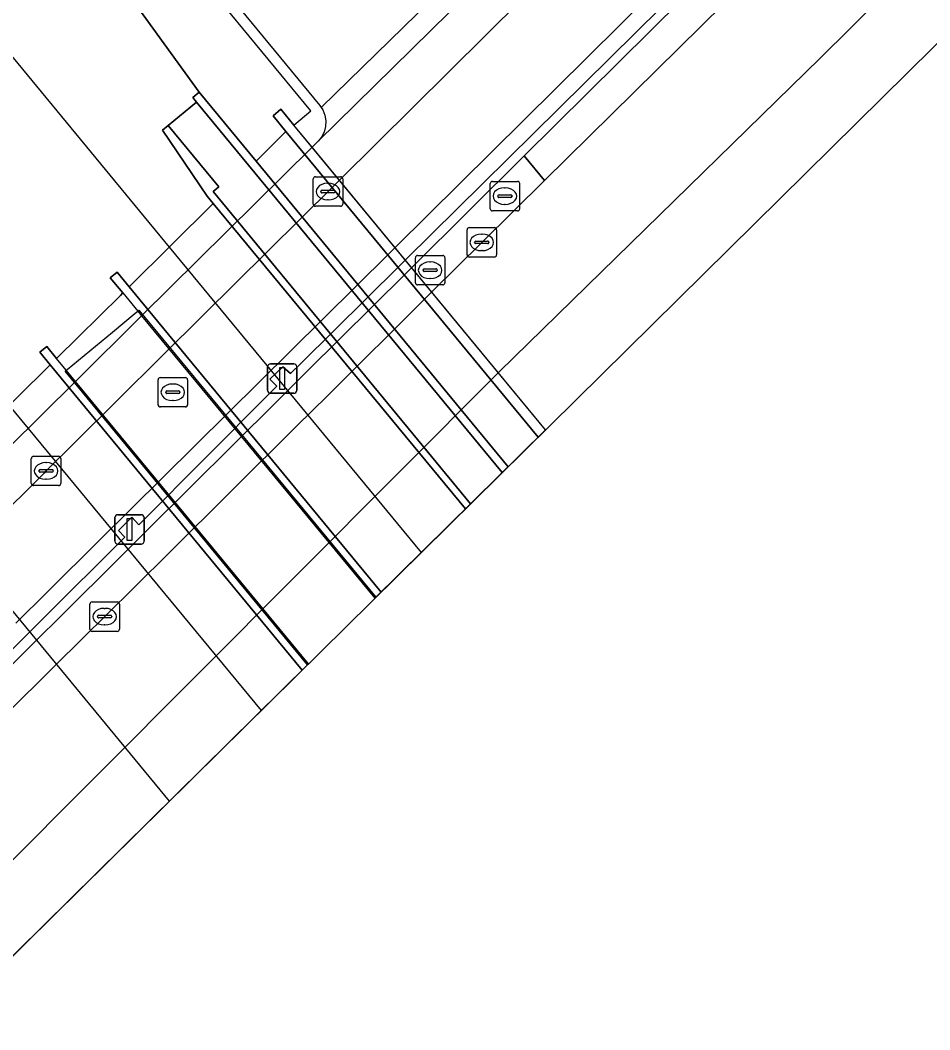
# Model space of a CAD drawing. Extents: x 157320 to 158835, y 386650 to 388491.
# Drawn here: x 158134.8 to 158165.67, y 386650.44 to 386684.69 of the extents above; entities that cross this region are included whole.
import ezdxf

# ---------------------------------------------------------------- set-up
doc = ezdxf.new("R2010")
doc.units = 0
for name, color, linetype in [('IMGEO_Berm_gesloten', 7, 'Continuous'), ('IMGEO_Berm_open', 7, 'Continuous'), ('IMGEO_Dek', 7, 'Continuous'), ('IMGEO_Fietspad_gesloten', 7, 'Continuous'), ('IMGEO_Grasland_overig', 7, 'Continuous'), ('IMGEO_Groenvoorziening', 7, 'Continuous'), ('IMGEO_Hek', 7, 'Continuous'), ('IMGEO_Kolk', 7, 'Continuous'), ('IMGEO_Lichtmast', 7, 'Continuous'), ('IMGEO_Muur', 7, 'Continuous'), ('IMGEO_Rijbaan_regionaal_gesloten', 7, 'Continuous'), ('IMGEO_Rioolput', 7, 'Continuous'), ('IMGEO_Spoor', 7, 'Continuous'), ('IMGEO_Spoorbaan_halfverhard', 7, 'Continuous'), ('IMGEO_Terreindeel_gesloten', 7, 'Continuous'), ('IMGEO_Voetpad_open', 7, 'Continuous')]:
    doc.layers.add(name, color=color, linetype=linetype)

msp = doc.modelspace()

# ---------------------------------------------------------------- linework, layer by layer
at = {"layer": 'IMGEO_Berm_gesloten'}
msp.add_lwpolyline([(158131.21, 386658.056), (158135.914, 386662.715), (158136.984, 386663.775), (158137.67, 386664.454), (158138.75, 386665.525), (158139.819, 386666.585), (158144.169, 386670.899), (158145.238, 386671.959), (158148.559, 386675.253), (158148.797, 386675.489), (158150.468, 386677.147), (158152.593, 386679.247), (158151.906, 386680.081), (158148.113, 386676.317), (158147.875, 386676.081), (158144.555, 386672.786), (158143.487, 386671.726), (158139.138, 386667.41), (158138.069, 386666.349), (158136.304, 386664.596), (158135.235, 386663.535), (158130.538, 386658.873)], dxfattribs=at)
at = {"layer": 'IMGEO_Berm_open'}
msp.add_lwpolyline([(158248.295, 386773.884), (158247.065, 386775.473), (158239.319, 386767.787), (158239.292, 386767.76), (158239.715, 386767.353), (158239.93, 386767.157), (158230.713, 386758.04), (158222.586, 386750), (158151.906, 386680.081), (158152.593, 386679.247), (158162.477, 386688.992), (158180.244, 386706.55), (158197.287, 386723.414), (158214.351, 386740.265), (158224.159, 386750), (158231.417, 386757.203), (158232.079, 386757.861)], close=True, dxfattribs=at)
for points in [[(158221.341, 386750), (158147.552, 386676.997), (158147.313, 386676.761), (158143.989, 386673.472), (158142.919, 386672.413), (158138.564, 386668.105), (158137.494, 386667.046), (158135.725, 386665.295), (158134.654, 386664.236)], [(158133.65, 386662.456), (158135.007, 386663.811), (158136.073, 386664.875), (158137.834, 386666.634), (158138.349, 386667.149), (158138.136, 386667.379), (158138.589, 386667.831), (158138.831, 386667.569), (158138.927, 386667.666), (158143.251, 386672.011), (158143.508, 386672.27), (158143.279, 386672.504), (158143.712, 386672.932), (158143.978, 386672.706), (158144.332, 386673.056), (158147.661, 386676.341), (158147.899, 386676.576), (158166.051, 386694.498)]]:
    msp.add_lwpolyline(points, dxfattribs=at)
at = {"layer": 'IMGEO_Dek'}
msp.add_lwpolyline([(158132.002, 386650.439), (158144.586, 386662.854), (158136.676, 386672.435), (158136.366, 386672.81), (158136.394, 386672.832), (158137.165, 386673.469), (158137.936, 386674.106), (158138.707, 386674.742), (158138.796, 386674.815), (158138.925, 386674.659), (158146.837, 386665.075), (158152.629, 386670.789), (158144.092, 386681.13), (158143.652, 386681.663), (158143.382, 386681.44), (158143.822, 386680.907), (158142.805, 386679.901), (158140.872, 386682.242), (158140.656, 386682.064), (158140.786, 386681.907), (158139.83, 386681.117), (158139.636, 386680.957), (158141.148, 386678.72), (158141.355, 386678.468), (158138.5, 386675.645), (158138.093, 386676.138), (158137.861, 386675.947), (158138.285, 386675.433), (158138.204, 386675.352), (158137.49, 386674.646), (158136.776, 386673.94), (158136.062, 386673.235), (158136.036, 386673.209), (158135.702, 386673.614), (158135.471, 386673.423), (158135.822, 386672.998), (158124.541, 386661.845)], dxfattribs=at)
at = {"layer": 'IMGEO_Fietspad_gesloten'}
for points in [[(158134.654, 386664.236), (158135.725, 386665.295), (158137.494, 386667.046), (158138.564, 386668.105), (158142.919, 386672.413), (158143.989, 386673.472), (158147.313, 386676.761), (158147.552, 386676.997), (158221.341, 386750)], [(158159.233, 386692.731), (158145.663, 386679.284), (158145.425, 386679.048), (158142.102, 386675.756), (158141.033, 386674.697), (158136.681, 386670.385), (158135.683, 386669.396), (158135.611, 386669.325), (158133.839, 386667.573)]]:
    msp.add_lwpolyline(points, dxfattribs=at)
at = {"layer": 'IMGEO_Grasland_overig'}
msp.add_lwpolyline([(158152.379, 386670.543), (158143.822, 386680.907), (158142.805, 386679.901), (158151.361, 386669.538)], close=True, dxfattribs=at)
at = {"layer": 'IMGEO_Groenvoorziening'}
for points in [[(158131.847, 386693.862), (158136.609, 386688.063), (158138.122, 386686.066), (158140.872, 386682.242), (158142.805, 386679.901), (158143.822, 386680.907), (158143.382, 386681.44), (158143.652, 386681.663), (158144.092, 386681.13), (158144.671, 386681.608), (158139.675, 386687.658), (158139.868, 386687.817), (158139.945, 386687.881), (158143.445, 386691.223), (158140.754, 386697.316), (158138.549, 386697.029), (158134.255, 386695.873), (158132.925, 386695.515), (158130.811, 386697.849), (158118.38, 386712.071), (158117.481, 386711.243), (158122.292, 386705.401), (158131.386, 386694.424)], [(158159.409, 386695.771), (158155.746, 386699.621), (158152.239, 386699.355), (158151.555, 386698.723), (158143.445, 386691.223), (158139.945, 386687.881), (158144.973, 386681.791), (158145.017, 386681.725)]]:
    msp.add_lwpolyline(points, close=True, dxfattribs=at)
at = {"layer": 'IMGEO_Hek'}
for points in [[(158117.495, 386711.182), (158122.292, 386705.401), (158131.386, 386694.424), (158131.847, 386693.862), (158136.609, 386688.063), (158138.122, 386686.066), (158140.872, 386682.242)], [(158151.361, 386669.538), (158142.805, 386679.901), (158140.872, 386682.242)]]:
    msp.add_lwpolyline(points, dxfattribs=at)
at = {"layer": 'IMGEO_Kolk'}
for p, q in [((158144.745, 386678.447), (158144.745, 386679.299)), ((158144.82, 386679.373), (158145.672, 386679.373)), ((158145.233, 386679.153), (158145.258, 386679.153)), ((158145.746, 386679.299), (158145.746, 386678.447)), ((158145.004, 386678.867), (158145.004, 386678.879)), ((158145.442, 386678.83), (158145.044, 386678.83)), ((158145.047, 386678.916), (158145.445, 386678.916)), ((158145.488, 386678.879), (158145.488, 386678.867)), ((158145.256, 386678.593), (158145.231, 386678.593)), ((158145.672, 386678.373), (158144.82, 386678.373)), ((158149.966, 386676.722), (158149.966, 386677.574)), ((158150.041, 386677.648), (158150.893, 386677.648)), ((158150.454, 386677.428), (158150.479, 386677.428)), ((158150.967, 386677.574), (158150.967, 386676.722)), ((158150.225, 386677.142), (158150.225, 386677.154)), ((158150.663, 386677.105), (158150.265, 386677.105)), ((158150.268, 386677.191), (158150.666, 386677.191)), ((158150.709, 386677.154), (158150.709, 386677.142)), ((158150.477, 386676.868), (158150.452, 386676.868)), ((158150.893, 386676.648), (158150.041, 386676.648)), ((158135.256, 386669.897), (158136.108, 386669.897)), ((158135.181, 386668.971), (158135.181, 386669.823)), ((158135.669, 386669.677), (158135.694, 386669.677)), ((158136.182, 386669.823), (158136.182, 386668.971)), ((158135.44, 386669.391), (158135.44, 386669.403)), ((158135.878, 386669.354), (158135.48, 386669.354)), ((158135.483, 386669.44), (158135.881, 386669.44)), ((158135.924, 386669.403), (158135.924, 386669.391)), ((158136.108, 386668.897), (158135.256, 386668.897)), ((158135.692, 386669.117), (158135.667, 386669.117)), ((158137.168, 386664.029), (158137.168, 386664.881)), ((158137.243, 386664.955), (158138.095, 386664.955)), ((158137.656, 386664.735), (158137.681, 386664.735)), ((158138.169, 386664.881), (158138.169, 386664.029)), ((158137.427, 386664.449), (158137.427, 386664.461)), ((158137.865, 386664.412), (158137.467, 386664.412)), ((158137.47, 386664.498), (158137.868, 386664.498)), ((158137.911, 386664.461), (158137.911, 386664.449)), ((158137.679, 386664.175), (158137.654, 386664.175)), ((158138.095, 386663.955), (158137.243, 386663.955))]:
    msp.add_line(p, q, dxfattribs=at)
for points in [[(158144.745, 386678.447), (158144.745, 386679.299)], [(158144.82, 386679.373), (158145.672, 386679.373)], [(158145.746, 386679.299), (158145.746, 386678.447)], [(158145.672, 386678.373), (158144.82, 386678.373)], [(158149.966, 386676.722), (158149.966, 386677.574)], [(158150.041, 386677.648), (158150.893, 386677.648)], [(158150.967, 386677.574), (158150.967, 386676.722)], [(158150.893, 386676.648), (158150.041, 386676.648)], [(158135.256, 386669.897), (158136.108, 386669.897)], [(158135.181, 386668.971), (158135.181, 386669.823)], [(158136.182, 386669.823), (158136.182, 386668.971)], [(158136.108, 386668.897), (158135.256, 386668.897)], [(158137.168, 386664.029), (158137.168, 386664.881)], [(158137.243, 386664.955), (158138.095, 386664.955)], [(158138.169, 386664.881), (158138.169, 386664.029)], [(158138.095, 386663.955), (158137.243, 386663.955)]]:
    msp.add_lwpolyline(points, dxfattribs=at)
for centre, radius, start, end in [((158144.822, 386679.297), 0.0765, 91.552, 178.448), ((158144.822, 386679.297), 0.0765, 91.552, 178.448), ((158145.67, 386679.297), 0.0765, 1.552, 88.448), ((158145.67, 386679.297), 0.0765, 1.552, 88.448), ((158145.044, 386678.876), 0.0403, 85.8775, 175.7526), ((158145.041, 386678.866), 0.0366, 178.938, 274.7102), ((158145.445, 386678.873), 0.043, 264.8664, 352.4533), ((158145.449, 386678.878), 0.0386, 1.7309, 96.639), ((158144.822, 386678.449), 0.0765, 181.552, 268.448), ((158144.822, 386678.449), 0.0765, 181.552, 268.448), ((158145.67, 386678.449), 0.0765, 271.552, 358.448), ((158145.67, 386678.449), 0.0765, 271.552, 358.448), ((158150.043, 386677.572), 0.0765, 91.552, 178.448), ((158150.043, 386677.572), 0.0765, 91.552, 178.448), ((158150.891, 386677.572), 0.0765, 1.552, 88.448), ((158150.891, 386677.572), 0.0765, 1.552, 88.448), ((158150.265, 386677.151), 0.0403, 85.8775, 175.7526), ((158150.262, 386677.141), 0.0366, 178.938, 274.7102), ((158150.666, 386677.148), 0.043, 264.8664, 352.4533), ((158150.67, 386677.153), 0.0386, 1.7309, 96.639), ((158150.043, 386676.724), 0.0765, 181.552, 268.448), ((158150.043, 386676.724), 0.0765, 181.552, 268.448), ((158150.891, 386676.724), 0.0765, 271.552, 358.448), ((158150.891, 386676.724), 0.0765, 271.552, 358.448), ((158135.258, 386669.821), 0.0765, 91.552, 178.448), ((158135.258, 386669.821), 0.0765, 91.552, 178.448), ((158136.106, 386669.821), 0.0765, 1.552, 88.448), ((158136.106, 386669.821), 0.0765, 1.552, 88.448), ((158135.48, 386669.4), 0.0403, 85.8775, 175.7526), ((158135.477, 386669.39), 0.0366, 178.938, 274.7102), ((158135.881, 386669.397), 0.043, 264.8664, 352.4533), ((158135.885, 386669.402), 0.0386, 1.7309, 96.639), ((158135.258, 386668.973), 0.0765, 181.552, 268.448), ((158135.258, 386668.973), 0.0765, 181.552, 268.448), ((158136.106, 386668.973), 0.0765, 271.552, 358.448), ((158136.106, 386668.973), 0.0765, 271.552, 358.448), ((158137.245, 386664.879), 0.0765, 91.552, 178.448), ((158137.245, 386664.879), 0.0765, 91.552, 178.448), ((158138.093, 386664.879), 0.0765, 1.552, 88.448), ((158138.093, 386664.879), 0.0765, 1.552, 88.448), ((158137.467, 386664.458), 0.0403, 85.8775, 175.7526), ((158137.464, 386664.448), 0.0366, 178.938, 274.7102), ((158137.868, 386664.455), 0.043, 264.8664, 352.4533), ((158137.872, 386664.46), 0.0386, 1.7309, 96.639), ((158137.245, 386664.031), 0.0765, 181.552, 268.448), ((158137.245, 386664.031), 0.0765, 181.552, 268.448), ((158138.093, 386664.031), 0.0765, 271.552, 358.448), ((158138.093, 386664.031), 0.0765, 271.552, 358.448)]:
    msp.add_arc(centre, radius, start, end, dxfattribs=at)
for centre, major_axis, ratio, start_param, end_param in [((158145.232, 386678.873), (-0.387, 0.002), 0.722429, 4.712389, 7.853982), ((158145.257, 386678.873), (-0.39, 0.002), 0.717154, 1.570796, 4.712389), ((158150.453, 386677.148), (-0.387, 0.002), 0.722429, 4.712389, 7.853982), ((158150.478, 386677.148), (-0.39, 0.002), 0.717154, 1.570796, 4.712389), ((158135.668, 386669.397), (-0.387, 0.002), 0.722429, 4.712389, 7.853982), ((158135.693, 386669.397), (-0.39, 0.002), 0.717154, 1.570796, 4.712389), ((158137.655, 386664.455), (-0.387, 0.002), 0.722429, 4.712389, 7.853982), ((158137.68, 386664.455), (-0.39, 0.002), 0.717154, 1.570796, 4.712389)]:
    msp.add_ellipse(centre, major_axis=major_axis, ratio=ratio, start_param=start_param, end_param=end_param, dxfattribs=at)
at = {"layer": 'IMGEO_Lichtmast'}
for p, q in [((158143.297, 386673.029), (158144.087, 386673.029)), ((158144.087, 386673.029), (158143.297, 386673.029)), ((158143.197, 386672.129), (158143.197, 386672.929)), ((158143.197, 386672.929), (158143.197, 386672.129)), ((158144.187, 386672.929), (158144.187, 386672.129)), ((158144.187, 386672.129), (158144.187, 386672.929)), ((158144.087, 386672.029), (158143.297, 386672.029)), ((158143.297, 386672.029), (158144.087, 386672.029)), ((158138.018, 386667.011), (158138.018, 386667.811)), ((158138.018, 386667.811), (158138.018, 386667.011)), ((158138.118, 386667.911), (158138.908, 386667.911)), ((158138.908, 386667.911), (158138.118, 386667.911)), ((158139.008, 386667.811), (158139.008, 386667.011)), ((158139.008, 386667.011), (158139.008, 386667.811)), ((158138.908, 386666.911), (158138.118, 386666.911)), ((158138.118, 386666.911), (158138.908, 386666.911))]:
    msp.add_line(p, q, dxfattribs=at)
for points in [[(158143.617, 386672.904), (158143.767, 386672.904), (158143.767, 386672.154), (158143.617, 386672.154), (158143.617, 386672.904)], [(158138.438, 386667.786), (158138.588, 386667.786), (158138.588, 386667.036), (158138.438, 386667.036), (158138.438, 386667.786)]]:
    msp.add_lwpolyline(points, dxfattribs=at)
for centre, start, end in [((158143.297, 386672.929), 90, 180), ((158143.297, 386672.929), 90, 180), ((158144.087, 386672.929), 0, 90), ((158144.087, 386672.929), 360, 90), ((158143.297, 386672.129), 180, 270), ((158143.297, 386672.129), 180, 270), ((158144.087, 386672.129), 270, 0), ((158144.087, 386672.129), 270, 0), ((158138.118, 386667.811), 90, 180), ((158138.118, 386667.811), 90, 180), ((158138.908, 386667.811), 0, 90), ((158138.908, 386667.811), 360, 90), ((158138.118, 386667.011), 180, 270), ((158138.118, 386667.011), 180, 270), ((158138.908, 386667.011), 270, 0), ((158138.908, 386667.011), 270, 0)]:
    msp.add_arc(centre, 0.1, start, end, dxfattribs=at)
at = {"layer": 'IMGEO_Muur'}
for points in [[(158130.538, 386658.873), (158135.235, 386663.535), (158136.304, 386664.596), (158138.069, 386666.349), (158139.138, 386667.41), (158143.487, 386671.726), (158144.555, 386672.786), (158147.875, 386676.081), (158148.113, 386676.317), (158151.906, 386680.081), (158222.586, 386750)], [(158166.051, 386694.498), (158147.899, 386676.576), (158147.661, 386676.341), (158144.332, 386673.056), (158143.978, 386672.706), (158143.712, 386672.932), (158143.279, 386672.504), (158143.508, 386672.27), (158143.251, 386672.011), (158138.927, 386667.666), (158138.831, 386667.569), (158138.589, 386667.831), (158138.136, 386667.379), (158138.349, 386667.149), (158137.834, 386666.634), (158136.073, 386664.875), (158135.007, 386663.811), (158133.65, 386662.456)]]:
    msp.add_lwpolyline(points, dxfattribs=at)
for points in [[(158151.361, 386669.538), (158142.805, 386679.901), (158140.872, 386682.242), (158140.656, 386682.064), (158140.786, 386681.907), (158151.161, 386669.341)], [(158152.629, 386670.789), (158144.711, 386680.38), (158144.092, 386681.13), (158143.652, 386681.663), (158143.382, 386681.44), (158143.822, 386680.907), (158152.379, 386670.543)], [(158150.089, 386668.283), (158141.349, 386678.869), (158141.549, 386679.035), (158139.83, 386681.117), (158139.636, 386680.957), (158141.148, 386678.72), (158141.355, 386678.468), (158149.91, 386668.106)], [(158147.052, 386665.287), (158138.5, 386675.645), (158138.093, 386676.138), (158137.861, 386675.947), (158138.285, 386675.433), (158138.796, 386674.815), (158138.834, 386674.847), (158146.873, 386665.11)], [(158144.55, 386662.819), (158136.328, 386672.778), (158136.366, 386672.81), (158136.036, 386673.209), (158135.702, 386673.614), (158135.471, 386673.423), (158135.822, 386672.998), (158144.371, 386662.642)]]:
    msp.add_lwpolyline(points, close=True, dxfattribs=at)
at = {"layer": 'IMGEO_Rijbaan_regionaal_gesloten'}
msp.add_lwpolyline([(158130.556, 386652.21), (158132.002, 386650.439), (158312.159, 386828.179), (158348.917, 386864.83), (158347.338, 386866.652), (158335.714, 386855.078), (158320.475, 386840.246), (158286.694, 386806.822), (158261.924, 386782.315), (158241.47, 386762.076), (158200.321, 386721.363), (158181.844, 386703.082), (158161.945, 386683.393), (158151.056, 386672.76)], close=True, dxfattribs=at)
msp.add_lwpolyline([(158197.287, 386723.414), (158180.244, 386706.55), (158162.477, 386688.992), (158152.593, 386679.247), (158150.468, 386677.147), (158148.797, 386675.489), (158148.559, 386675.253), (158145.238, 386671.959), (158144.169, 386670.899), (158139.819, 386666.585), (158138.75, 386665.525), (158137.67, 386664.454), (158136.984, 386663.775), (158135.914, 386662.715), (158131.21, 386658.056), (158130.14, 386656.996), (158128.21, 386655.084), (158130.556, 386652.21), (158151.056, 386672.76), (158161.945, 386683.393), (158181.844, 386703.082), (158200.321, 386721.363)], dxfattribs=at)
at = {"layer": 'IMGEO_Rioolput'}
for p, q in [((158150.751, 386678.291), (158150.751, 386679.143)), ((158150.826, 386679.217), (158151.678, 386679.217)), ((158151.752, 386679.143), (158151.752, 386678.291)), ((158151.053, 386678.76), (158151.451, 386678.76)), ((158151.239, 386678.997), (158151.264, 386678.997)), ((158151.01, 386678.711), (158151.01, 386678.723)), ((158151.448, 386678.674), (158151.05, 386678.674)), ((158151.262, 386678.437), (158151.237, 386678.437)), ((158151.494, 386678.723), (158151.494, 386678.711)), ((158151.678, 386678.217), (158150.826, 386678.217)), ((158148.288, 386676.704), (158149.14, 386676.704)), ((158148.213, 386675.778), (158148.213, 386676.63)), ((158148.701, 386676.484), (158148.726, 386676.484)), ((158149.214, 386676.63), (158149.214, 386675.778)), ((158148.472, 386676.198), (158148.472, 386676.21)), ((158148.91, 386676.161), (158148.512, 386676.161)), ((158148.515, 386676.247), (158148.913, 386676.247)), ((158148.956, 386676.21), (158148.956, 386676.198)), ((158149.14, 386675.704), (158148.288, 386675.704)), ((158148.724, 386675.924), (158148.699, 386675.924)), ((158139.481, 386671.639), (158139.481, 386672.491)), ((158139.556, 386672.565), (158140.408, 386672.565)), ((158139.969, 386672.345), (158139.994, 386672.345)), ((158140.482, 386672.491), (158140.482, 386671.639)), ((158139.74, 386672.059), (158139.74, 386672.071)), ((158140.178, 386672.022), (158139.78, 386672.022)), ((158139.783, 386672.108), (158140.181, 386672.108)), ((158140.224, 386672.071), (158140.224, 386672.059)), ((158139.992, 386671.785), (158139.967, 386671.785)), ((158140.408, 386671.565), (158139.556, 386671.565))]:
    msp.add_line(p, q, dxfattribs=at)
for points in [[(158150.751, 386678.291), (158150.751, 386679.143)], [(158150.826, 386679.217), (158151.678, 386679.217)], [(158151.752, 386679.143), (158151.752, 386678.291)], [(158151.678, 386678.217), (158150.826, 386678.217)], [(158148.288, 386676.704), (158149.14, 386676.704)], [(158148.213, 386675.778), (158148.213, 386676.63)], [(158149.214, 386676.63), (158149.214, 386675.778)], [(158149.14, 386675.704), (158148.288, 386675.704)], [(158139.481, 386671.639), (158139.481, 386672.491)], [(158139.556, 386672.565), (158140.408, 386672.565)], [(158140.482, 386672.491), (158140.482, 386671.639)], [(158140.408, 386671.565), (158139.556, 386671.565)]]:
    msp.add_lwpolyline(points, dxfattribs=at)
for centre, radius, start, end in [((158150.828, 386679.141), 0.0765, 91.552, 178.448), ((158150.828, 386679.141), 0.0765, 91.552, 178.448), ((158151.676, 386679.141), 0.0765, 1.552, 88.448), ((158151.676, 386679.141), 0.0765, 1.552, 88.448), ((158151.05, 386678.72), 0.0403, 85.8775, 175.7526), ((158151.455, 386678.722), 0.0386, 1.7309, 96.639), ((158151.047, 386678.71), 0.0366, 178.938, 274.7102), ((158151.451, 386678.717), 0.043, 264.8664, 352.4533), ((158150.828, 386678.293), 0.0765, 181.552, 268.448), ((158150.828, 386678.293), 0.0765, 181.552, 268.448), ((158151.676, 386678.293), 0.0765, 271.552, 358.448), ((158151.676, 386678.293), 0.0765, 271.552, 358.448), ((158148.29, 386676.628), 0.0765, 91.552, 178.448), ((158148.29, 386676.628), 0.0765, 91.552, 178.448), ((158149.138, 386676.628), 0.0765, 1.552, 88.448), ((158149.138, 386676.628), 0.0765, 1.552, 88.448), ((158148.512, 386676.207), 0.0403, 85.8775, 175.7526), ((158148.509, 386676.197), 0.0366, 178.938, 274.7102), ((158148.913, 386676.204), 0.043, 264.8664, 352.4533), ((158148.917, 386676.209), 0.0386, 1.7309, 96.639), ((158148.29, 386675.78), 0.0765, 181.552, 268.448), ((158148.29, 386675.78), 0.0765, 181.552, 268.448), ((158149.138, 386675.78), 0.0765, 271.552, 358.448), ((158149.138, 386675.78), 0.0765, 271.552, 358.448), ((158139.558, 386672.489), 0.0765, 91.552, 178.448), ((158139.558, 386672.489), 0.0765, 91.552, 178.448), ((158140.406, 386672.489), 0.0765, 1.552, 88.448), ((158140.406, 386672.489), 0.0765, 1.552, 88.448), ((158139.78, 386672.068), 0.0403, 85.8775, 175.7526), ((158139.777, 386672.058), 0.0366, 178.938, 274.7102), ((158140.181, 386672.065), 0.043, 264.8664, 352.4533), ((158140.185, 386672.07), 0.0386, 1.7309, 96.639), ((158139.558, 386671.641), 0.0765, 181.552, 268.448), ((158139.558, 386671.641), 0.0765, 181.552, 268.448), ((158140.406, 386671.641), 0.0765, 271.552, 358.448), ((158140.406, 386671.641), 0.0765, 271.552, 358.448)]:
    msp.add_arc(centre, radius, start, end, dxfattribs=at)
for centre, major_axis, ratio, start_param, end_param in [((158151.238, 386678.717), (-0.387, 0.002), 0.722429, 4.712389, 7.853982), ((158151.263, 386678.717), (-0.39, 0.002), 0.717154, 1.570796, 4.712389), ((158148.7, 386676.204), (-0.387, 0.002), 0.722429, 4.712389, 7.853982), ((158148.725, 386676.204), (-0.39, 0.002), 0.717154, 1.570796, 4.712389), ((158139.968, 386672.065), (-0.387, 0.002), 0.722429, 4.712389, 7.853982), ((158139.993, 386672.065), (-0.39, 0.002), 0.717154, 1.570796, 4.712389)]:
    msp.add_ellipse(centre, major_axis=major_axis, ratio=ratio, start_param=start_param, end_param=end_param, dxfattribs=at)
at = {"layer": 'IMGEO_Spoor'}
for points in [[(157408.215, 387562.677), (157414.058, 387555.61), (157571.705, 387364.958), (157581.654, 387352.629), (157671.587, 387243.978), (157730.397, 387172.631), (157983.728, 386866.099), (158139.862, 386676.991)], [(158139.862, 386676.991), (158148.415, 386666.632)], [(158134.424, 386671.616), (158142.979, 386661.268)], [(158131.313, 386668.54), (158139.861, 386658.192)]]:
    msp.add_lwpolyline(points, dxfattribs=at)
at = {"layer": 'IMGEO_Spoorbaan_halfverhard'}
msp.add_lwpolyline([(158124.541, 386661.845), (158135.822, 386672.998), (158135.471, 386673.423), (158135.702, 386673.614), (158136.036, 386673.209), (158136.062, 386673.235), (158136.776, 386673.94), (158137.49, 386674.646), (158138.204, 386675.352), (158138.285, 386675.433), (158137.861, 386675.947), (158138.093, 386676.138), (158138.5, 386675.645), (158141.355, 386678.468), (158141.148, 386678.72), (158139.636, 386680.957), (158139.83, 386681.117), (158140.786, 386681.907), (158140.656, 386682.064), (158140.872, 386682.242), (158138.122, 386686.066)], dxfattribs=at)
for points in [[(158149.91, 386668.106), (158141.355, 386678.468), (158138.5, 386675.645), (158147.052, 386665.287)], [(158144.371, 386662.642), (158135.822, 386672.998), (158124.541, 386661.845), (158133.08, 386651.502)]]:
    msp.add_lwpolyline(points, close=True, dxfattribs=at)
at = {"layer": 'IMGEO_Terreindeel_gesloten'}
msp.add_lwpolyline([(158151.161, 386669.341), (158140.786, 386681.907), (158139.83, 386681.117), (158141.549, 386679.035), (158141.349, 386678.869), (158150.089, 386668.283)], close=True, dxfattribs=at)
at = {"layer": 'IMGEO_Voetpad_open'}
for points in [[(158288.523, 386822.659), (158245.735, 386779.893), (158227.5, 386761.861), (158215.506, 386750), (158164.686, 386699.745), (158163.326, 386698.355), (158162.757, 386698.112), (158144.912, 386680.578), (158144.711, 386680.38), (158138.925, 386674.659), (158136.676, 386672.435), (158124.153, 386660.054), (158125.081, 386658.917)], [(158125.081, 386658.917), (158126.998, 386660.812), (158128.07, 386661.871), (158132.768, 386666.514), (158133.839, 386667.573), (158135.611, 386669.325), (158135.683, 386669.396), (158136.681, 386670.385), (158141.033, 386674.697), (158142.102, 386675.756), (158145.425, 386679.048), (158145.663, 386679.284), (158159.233, 386692.731), (158175.027, 386708.422), (158192.844, 386725.961), (158209.913, 386742.846), (158217.135, 386750), (158228.231, 386760.992), (158246.514, 386779.103), (158289.48, 386822.026)]]:
    msp.add_lwpolyline(points, dxfattribs=at)
msp.add_lwpolyline([(158162.757, 386698.112), (158161.253, 386697.455), (158161.368, 386697.34), (158161.194, 386697.192), (158160.997, 386697.377), (158159.621, 386696.013), (158159.812, 386695.806), (158159.604, 386695.567), (158159.409, 386695.771), (158145.017, 386681.725), (158145.073, 386681.642), (158145.144, 386681.466), (158145.177, 386681.272), (158145.167, 386681.074), (158145.115, 386680.884), (158145.026, 386680.716), (158144.912, 386680.578)], close=True, dxfattribs=at)

doc.saveas('drawing.dxf')
